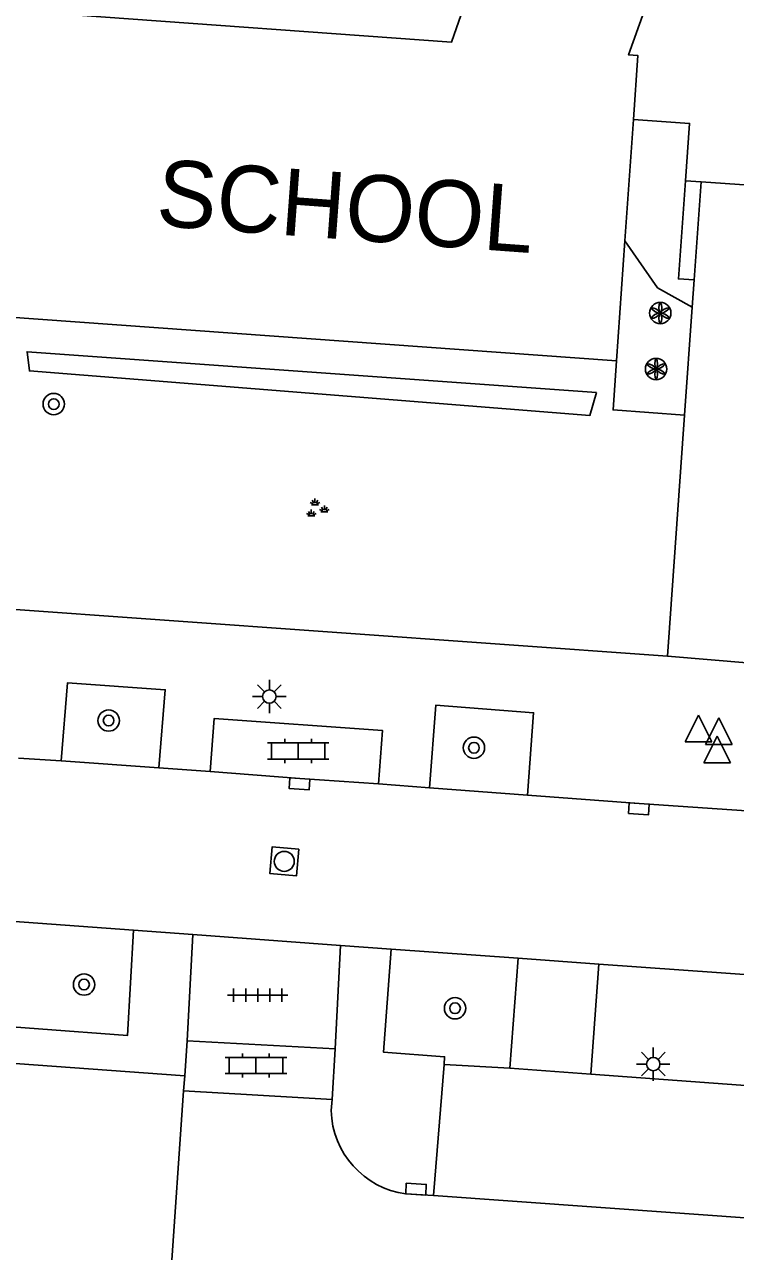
# Model space of a CAD drawing. Extents: x 132994 to 136000, y 393499 to 395512.
# Drawn here: x 133570.39 to 133596.99, y 395161.75 to 395207.69 of the extents above; entities that cross this region are included whole.
import ezdxf

# ---------------------------------------------------------------- set-up
doc = ezdxf.new("R2010")
doc.units = 0
for name, color, linetype in [('gg-afsc-hekwerk', 7, 'Continuous'), ('gg-bbg-hoofdgebouw', 7, 'Continuous'), ('gg-knt-verharding', 7, 'Continuous'), ('gg-knt-verharding nz', 7, 'Continuous'), ('gt-anno-naam bijzondere bebouwing', 7, 'Continuous'), ('gt-grn-groengrens', 7, 'Continuous'), ('gt-grn-weggrens', 7, 'Continuous'), ('gt-symb-boom', 7, 'Continuous'), ('gt-symb-groenvak', 7, 'Continuous'), ('gt-symb-klinker verharding', 7, 'Continuous'), ('gt-symb-kolk', 7, 'Continuous'), ('gt-symb-lichtmast', 7, 'Continuous'), ('gt-symb-rioolschacht', 7, 'Continuous'), ('gt-symb-solitaire heester', 7, 'Continuous'), ('gt-symb-tegel verharding', 7, 'Continuous'), ('gt-symb-waterafsluiter', 7, 'Continuous')]:
    doc.layers.add(name, color=color, linetype=linetype)

# ---------------------------------------------------------------- blocks, each defined once
blk = doc.blocks.new('gt0-SH')
at = {"layer": 'gt-symb-solitaire heester'}
blk.add_circle((0, 0), 0.4, dxfattribs=at)
for centre, start, end in [((-0.346, 0.2), 270, 30), ((-0.346, -0.2), 330, 90), ((0, 0.4), 210, 330), ((0.346, 0.2), 150, 270), ((0.346, -0.2), 90, 210), ((0, -0.4), 30, 150)]:
    blk.add_arc(centre, 0.4, start, end, dxfattribs=at)
blk = doc.blocks.new('gt0-BOOM')
at = {"layer": 'gt-symb-boom'}
for radius in [0.4, 0.2]:
    blk.add_circle((0, 0), radius, dxfattribs=at)
blk = doc.blocks.new('gt0-LMAST')
at = {"layer": 'gt-symb-lichtmast'}
for p, q in [((-0.005, 0.246), (-0.005, 0.621)), ((-0.182, 0.173), (-0.447, 0.438)), ((0.172, 0.173), (0.437, 0.438)), ((-0.255, -0.004), (-0.63, -0.004)), ((-0.182, -0.181), (-0.447, -0.446)), ((-0.005, -0.254), (-0.005, -0.629)), ((0.437, -0.446), (0.172, -0.181)), ((0.245, -0.004), (0.62, -0.004))]:
    blk.add_line(p, q, dxfattribs=at)
blk.add_circle((-0.005, -0.004), 0.25, dxfattribs=at)
blk = doc.blocks.new('gt0-GRVAK')
at = {"layer": 'gt-symb-groenvak'}
for p, q in [((-0.11, 0.189), (-0.228, 0.24)), ((-0.182, 0.153), (0.088, 0.153)), ((-0.091, 0.211), (-0.156, 0.322)), ((-0.047, 0.214), (-0.047, 0.393)), ((-0.004, 0.211), (0.061, 0.322)), ((0.015, 0.189), (0.133, 0.24)), ((0.262, -0.052), (0.197, 0.059)), ((0.305, -0.049), (0.305, 0.13)), ((0.349, -0.052), (0.414, 0.059)), ((-0.245, -0.228), (-0.363, -0.177)), ((-0.318, -0.264), (-0.047, -0.264)), ((-0.226, -0.206), (-0.291, -0.095)), ((-0.183, -0.203), (-0.183, -0.024)), ((-0.139, -0.206), (-0.074, -0.095)), ((-0.12, -0.228), (-0.002, -0.177)), ((0.243, -0.074), (0.125, -0.023)), ((0.17, -0.11), (0.441, -0.11)), ((0.368, -0.074), (0.486, -0.023))]:
    blk.add_line(p, q, dxfattribs=at)
blk = doc.blocks.new('gt0-KOLK')
at = {"layer": 'gt-symb-kolk'}
blk.add_lwpolyline([(0, 0), (0.375, 0), (0.375, 0.4), (-0.375, 0.4), (-0.375, 0), (0, 0)], dxfattribs=at)
blk = doc.blocks.new('gt0-WAFSL')
at = {"layer": 'gt-symb-waterafsluiter'}
for p, q in [((-0.5, -0.333), (0, 0.667)), ((0, 0.667), (0.5, -0.333)), ((0.5, -0.333), (-0.5, -0.333))]:
    blk.add_line(p, q, dxfattribs=at)
blk = doc.blocks.new('gt0-KL1')
at = {"layer": 'gt-symb-klinker verharding'}
for p, q in [((-1.15, 0.3), (1.15, 0.3)), ((-1, -0.3), (-1, 0.3)), ((-0.5, 0.3), (-0.5, 0.45)), ((0, -0.3), (0, 0.3)), ((0.5, 0.3), (0.5, 0.45)), ((1, -0.3), (1, 0.3)), ((-1.15, -0.3), (1.15, -0.3)), ((-0.5, -0.45), (-0.5, -0.3)), ((0.5, -0.45), (0.5, -0.3))]:
    blk.add_line(p, q, dxfattribs=at)
blk = doc.blocks.new('gt0-TEG1')
at = {"layer": 'gt-symb-tegel verharding'}
for p, q in [((-1.125, 0), (1.125, 0)), ((-0.9, -0.25), (-0.9, 0.25)), ((-0.45, -0.25), (-0.45, 0.25)), ((0, -0.25), (0, 0.25)), ((0.45, -0.25), (0.45, 0.25)), ((0.9, -0.25), (0.9, 0.25))]:
    blk.add_line(p, q, dxfattribs=at)
blk = doc.blocks.new('gt0-RS')
at = {"layer": 'gt-symb-rioolschacht'}
blk.add_lwpolyline([(-0.5, -0.5), (0.5, -0.5), (0.5, 0.5), (-0.5, 0.5)], close=True, dxfattribs=at)
blk.add_circle((0, 0), 0.375, dxfattribs=at)

msp = doc.modelspace()

# ---------------------------------------------------------------- linework, layer by layer
at = {"layer": 'gg-afsc-hekwerk'}
for p, q in [((133595.118, 395201.835), (133595.701, 395201.794)), ((133595.701, 395201.794), (133598.666, 395201.585))]:
    msp.add_line(p, q, dxfattribs=at)
msp.add_lwpolyline([(133593.173, 395204.128), (133595.272, 395203.984), (133595.118, 395201.835)], dxfattribs=at)
at = {"layer": 'gg-bbg-hoofdgebouw'}
for p, q in [((133593.173, 395204.128), (133592.855, 395199.586)), ((133592.855, 395199.586), (133592.54, 395195.1))]:
    msp.add_line(p, q, dxfattribs=at)
for points in [[(133593.173, 395204.128), (133593.341, 395206.522), (133592.992, 395206.546), (133595.573, 395213.761), (133599.21, 395212.498), (133604.377, 395227.376), (133593.561, 395231.132), (133588.394, 395216.254), (133589.452, 395215.887), (133586.366, 395207.028), (133543.878, 395210.109), (133543.578, 395206.07)], [(133592.54, 395195.1), (133569.51, 395196.75), (133569.4, 395196.33), (133569.244, 395196.334)]]:
    msp.add_lwpolyline(points, dxfattribs=at)
at = {"layer": 'gg-knt-verharding'}
for p, q in [((133595.701, 395201.794), (133595.443, 395198.123)), ((133595.443, 395198.123), (133595.371, 395197.103)), ((133595.371, 395197.103), (133595.088, 395193.066)), ((133595.088, 395193.066), (133594.453, 395184.04)), ((133594.453, 395184.04), (133568.473, 395185.893)), ((133571.761, 395180.123), (133570.161, 395180.227)), ((133575.41, 395179.857), (133571.761, 395180.123)), ((133577.332, 395179.717), (133575.41, 395179.857)), ((133585.542, 395179.112), (133583.631, 395179.258)), ((133589.211, 395178.832), (133585.542, 395179.112)), ((133554.532, 395175.216), (133574.462, 395173.784)), ((133574.462, 395173.784), (133576.687, 395173.619)), ((133576.687, 395173.619), (133582.217, 395173.21)), ((133582.217, 395173.21), (133584.105, 395173.07)), ((133584.105, 395173.07), (133588.854, 395172.728)), ((133588.854, 395172.728), (133588.552, 395168.616)), ((133588.854, 395172.728), (133591.875, 395172.51)), ((133612.664, 395171.02), (133591.875, 395172.51)), ((133576.38, 395168.325), (133554.149, 395169.937)), ((133576.471, 395169.645), (133576.38, 395168.325)), ((133582.007, 395169.344), (133576.471, 395169.645)), ((133581.9, 395167.448), (133582.007, 395169.344)), ((133586.091, 395168.758), (133585.691, 395163.855)), ((133586.091, 395168.758), (133588.552, 395168.616)), ((133588.552, 395168.616), (133591.574, 395168.394)), ((133591.574, 395168.394), (133600.911, 395167.71)), ((133576.336, 395167.764), (133576.38, 395168.325)), ((133576.336, 395167.764), (133575.434, 395154.813)), ((133581.9, 395167.448), (133576.336, 395167.764)), ((133581.862, 395167.026), (133581.9, 395167.448)), ((133585.691, 395163.855), (133584.652, 395163.907))]:
    msp.add_line(p, q, dxfattribs=at)
for points in [[(133571.761, 395180.123), (133571.995, 395183.04), (133575.656, 395182.785), (133575.41, 395179.857)], [(133589.211, 395178.832), (133589.438, 395181.924), (133585.778, 395182.203), (133585.542, 395179.112)], [(133583.631, 395179.258), (133583.784, 395181.252), (133577.484, 395181.711), (133577.332, 395179.717)], [(133583.631, 395179.258), (133580.69, 395179.46), (133577.332, 395179.717)], [(133589.211, 395178.832), (133593.39, 395178.526), (133602.689, 395177.891), (133605.111, 395177.706), (133612.941, 395177.158)], [(133574.462, 395173.784), (133574.24, 395169.838), (133554.251, 395171.335)], [(133584.105, 395173.07), (133583.821, 395169.211), (133586.108, 395169.045), (133586.091, 395168.758)]]:
    msp.add_lwpolyline(points, dxfattribs=at)
msp.add_arc((133585.093, 395167.109), 3.232, 181.4734, 262.153, dxfattribs=at)
at = {"layer": 'gg-knt-verharding nz'}
for p, q in [((133591.875, 395172.51), (133591.574, 395168.394)), ((133585.691, 395163.855), (133600.509, 395162.777))]:
    msp.add_line(p, q, dxfattribs=at)
at = {"layer": 'gt-grn-groengrens'}
for points in [[(133595.118, 395201.835), (133594.853, 395198.161), (133595.443, 395198.123)], [(133595.371, 395197.103), (133594.067, 395197.834), (133592.855, 395199.586)], [(133591.788, 395193.904), (133591.539, 395193.043), (133581.053, 395193.879), (133570.568, 395194.715), (133570.484, 395195.434), (133581.136, 395194.669), (133591.788, 395193.904)], [(133592.54, 395195.1), (133592.411, 395193.255), (133595.088, 395193.066)]]:
    msp.add_lwpolyline(points, dxfattribs=at)
at = {"layer": 'gt-grn-weggrens'}
for p, q in [((133594.453, 395184.04), (133597.569, 395183.778)), ((133576.471, 395169.645), (133576.687, 395173.619)), ((133582.007, 395169.344), (133582.217, 395173.21))]:
    msp.add_line(p, q, dxfattribs=at)

# ---------------------------------------------------------------- block references
at = {"layer": 'gt-symb-boom', "rotation": 85.75513794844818}
msp.add_blockref('gt0-BOOM', (133571.481, 395193.475), dxfattribs=at)
at = {"layer": 'gt-symb-boom'}
for p in [(133573.535, 395181.63), (133587.204, 395180.61), (133572.615, 395171.747), (133586.497, 395170.86)]:
    msp.add_blockref('gt0-BOOM', p, dxfattribs=at)
at = {"layer": 'gt-symb-groenvak'}
msp.add_blockref('gt0-GRVAK', (133581.302, 395189.554), dxfattribs=at)
at = {"layer": 'gt-symb-klinker verharding'}
for p in [(133580.626, 395180.489), (133579.047, 395168.716)]:
    msp.add_blockref('gt0-KL1', p, dxfattribs=at)
at = {"layer": 'gt-symb-kolk'}
for p, rotation in [((133580.69, 395179.46), 176.04496236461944), ((133593.39, 395178.526), 176.10210376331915), ((133585.026, 395163.887), -3.0368689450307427)]:
    msp.add_blockref('gt0-KOLK', p, dxfattribs=dict(at, rotation=rotation))
at = {"layer": 'gt-symb-lichtmast'}
for p in [(133579.553, 395182.531), (133593.92, 395168.772)]:
    msp.add_blockref('gt0-LMAST', p, dxfattribs=at)
at = {"layer": 'gt-symb-rioolschacht', "rotation": 174.89375827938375}
msp.add_blockref('gt0-RS', (133580.106, 395176.358), dxfattribs=at)
at = {"layer": 'gt-symb-solitaire heester'}
for p in [(133594.177, 395196.884), (133594.021, 395194.789)]:
    msp.add_blockref('gt0-SH', p, dxfattribs=at)
at = {"layer": 'gt-symb-tegel verharding'}
msp.add_blockref('gt0-TEG1', (133579.113, 395171.347), dxfattribs=at)
at = {"layer": 'gt-symb-waterafsluiter'}
for p in [(133595.603, 395181.17), (133596.364, 395181.07), (133596.309, 395180.376)]:
    msp.add_blockref('gt0-WAFSL', p, dxfattribs=at)

# ---------------------------------------------------------------- texts
at = {"layer": 'gt-anno-naam bijzondere bebouwing'}
msp.add_text('SCHOOL', height=2.5, rotation=355.8123, dxfattribs=at).set_placement((133575.274, 395200.159))

doc.saveas('drawing.dxf')
